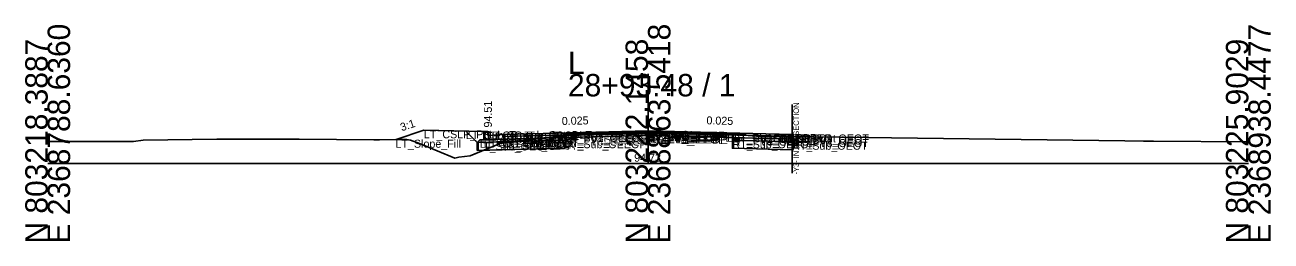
# Model space of a CAD drawing. Extents: x -26 to 8153, y -10 to 9520.
# Drawn here: x 1997.2 to 2152.8, y 1990.3 to 2017.3 of the extents above; entities that cross this region are included whole.
import ezdxf

# ---------------------------------------------------------------- set-up
doc = ezdxf.new("R2010")
doc.units = 0
for name, color, linetype in [('Exist CMT Pavement', 7, 'Continuous'), ('Exist Cross Section Cell', 7, 'Continuous'), ('Exist XS Center Line Elevation Label', 7, 'Continuous'), ('Exist XS Ground Line', 7, 'Continuous'), ('Prop CMT Conc Surface', 7, 'Continuous'), ('Prop CMT Concrete Structures', 7, 'Continuous'), ('Prop CMT Pvmt Course 1', 7, 'Continuous'), ('Prop CMT Pvmt Course 1 CG', 7, 'Continuous'), ('Prop CMT Pvmt Course 1 Wedge', 7, 'Continuous'), ('Prop CMT Pvmt Course 2', 7, 'Continuous'), ('Prop CMT Pvmt Course 2 Wedge', 7, 'Continuous'), ('Prop CMT Pvmt Course 3', 7, 'Continuous'), ('Prop CMT Pvmt Course 3 Wedge', 7, 'Continuous'), ('Prop CMT Pvmt Surface', 7, 'Continuous'), ('Prop CMT Pvmt Wedge Surface 1', 7, 'Continuous'), ('Prop CMT Pvmt Wedge Surface 2', 7, 'Continuous'), ('Prop CMT Pvmt Wedge Surface 3', 7, 'Continuous'), ('Prop CMT Shallow Undercut', 7, 'Continuous'), ('Prop CMT Shallow Undercut Boundary', 7, 'Continuous'), ('Prop CMT Shear Line', 7, 'Continuous'), ('Prop CMT Slope Grass', 7, 'Continuous'), ('Prop CMT Subgrade Earthwork', 7, 'Continuous'), ('Prop XS Earthwork Shape', 7, 'Continuous'), ('Prop XS Hydro Elevations', 7, 'Continuous'), ('Prop XS SE Text', 7, 'Continuous'), ('Prop XS Side Slope Text', 7, 'Continuous'), ('Prop XS Subgrade Earthwork', 7, 'Continuous'), ('Scratch_Level_2', 7, 'Continuous'), ('Scratch_Level_6', 7, 'Continuous')]:
    doc.layers.add(name, color=color, linetype=linetype)

msp = doc.modelspace()

# ---------------------------------------------------------------- linework, layer by layer
at = {"layer": 'Exist CMT Pavement'}
for p, q in [((2064.63, 2003.53), (2073.66, 2003.71)), ((2073.66, 2003.71), (2075.08, 2003.73)), ((2075.08, 2003.73), (2076.82, 2003.73)), ((2076.82, 2003.73), (2084.9, 2003.7)), ((2084.9, 2003.7), (2089.07, 2003.4))]:
    msp.add_line(p, q, dxfattribs=at)
at = {"layer": 'Exist Cross Section Cell'}
for p, q in [((2075, 2000), (2075, 2011.2)), ((2000, 2000), (2075, 2000)), ((2075, 2000), (2150, 2000))]:
    msp.add_line(p, q, dxfattribs=at)
at = {"layer": 'Exist XS Ground Line'}
for p, q in [((2064.63, 2003.53), (2073.66, 2003.71)), ((2073.66, 2003.71), (2075.08, 2003.73)), ((2075.08, 2003.73), (2076.82, 2003.73)), ((2076.82, 2003.73), (2084.9, 2003.7)), ((2084.9, 2003.7), (2089.07, 2003.4)), ((2000, 2002.76), (2001.42, 2002.74)), ((2001.42, 2002.74), (2010.73, 2002.77)), ((2010.73, 2002.77), (2011.93, 2002.94)), ((2011.93, 2002.94), (2021.14, 2003.05)), ((2021.14, 2003.05), (2021.77, 2003.05)), ((2021.77, 2003.05), (2027.25, 2003.05)), ((2027.25, 2003.05), (2031.43, 2003.05)), ((2031.43, 2003.05), (2040.76, 2002.98)), ((2040.76, 2002.98), (2041.44, 2002.98)), ((2041.44, 2002.98), (2044.84, 2003.02)), ((2044.84, 2003.02), (2045.33, 2002.92)), ((2045.33, 2002.92), (2046.47, 2002.49)), ((2046.47, 2002.49), (2050.87, 2000.69)), ((2052.8, 2000.95), (2056.52, 2002.51)), ((2056.52, 2002.51), (2060.83, 2003.1)), ((2060.83, 2003.1), (2064.63, 2003.53)), ((2089.07, 2003.4), (2092.46, 2003.4)), ((2092.46, 2003.4), (2134.55, 2002.83)), ((2134.55, 2002.83), (2136.92, 2002.8)), ((2136.92, 2002.8), (2138.17, 2002.79)), ((2138.17, 2002.79), (2150, 2002.71)), ((2050.87, 2000.69), (2051.38, 2000.8)), ((2051.38, 2000.8), (2052.8, 2000.95))]:
    msp.add_line(p, q, dxfattribs=at)
at = {"layer": 'Prop CMT Conc Surface'}
for points in [[(2055, 2003.51), (2055, 2004.01), (2054.5, 2004.01)], [(2057, 2003.64), (2055, 2003.51)]]:
    msp.add_lwpolyline(points, dxfattribs=at)
at = {"layer": 'Prop CMT Concrete Structures'}
for points in [[(2057, 2003.64), (2055, 2003.51), (2055, 2004.01), (2054.5, 2004.01)], [(2054.5, 2004.01), (2054.5, 2002.99), (2057, 2003.06)], [(2057, 2003.06), (2057, 2003.64)]]:
    msp.add_lwpolyline(points, dxfattribs=at)
at = {"layer": 'Prop CMT Pvmt Course 1'}
for points in [[(2075, 2004.09), (2057, 2003.64)], [(2057, 2003.64), (2057, 2003.39)], [(2064.63, 2003.71), (2075, 2003.97)], [(2064.63, 2003.58), (2064.63, 2003.71)], [(2075, 2003.84), (2075, 2004.09)], [(2075, 2004.09), (2093, 2003.64)], [(2075, 2003.84), (2075, 2004.09)], [(2075, 2003.97), (2075, 2003.84), (2075, 2003.84)], [(2085.55, 2003.7), (2075, 2003.97)], [(2075, 2003.97), (2075, 2003.84), (2075, 2003.84)], [(2085.55, 2003.58), (2085.55, 2003.7)], [(2093, 2003.64), (2093, 2003.39)], [(2057, 2003.39), (2064.63, 2003.58)], [(2093, 2003.39), (2085.55, 2003.58)]]:
    msp.add_lwpolyline(points, dxfattribs=at)
at = {"layer": 'Prop CMT Pvmt Course 1 CG'}
for points in [[(2057, 2003.06), (2054, 2002.98), (2053.66, 2002.64)], [(2053.66, 2002.64), (2057, 2002.73)], [(2057, 2002.73), (2057, 2003.06)]]:
    msp.add_lwpolyline(points, dxfattribs=at)
at = {"layer": 'Prop CMT Pvmt Course 1 Wedge'}
for points in [[(2075, 2003.97), (2064.63, 2003.71)], [(2075, 2003.97), (2085.55, 2003.7)]]:
    msp.add_lwpolyline(points, dxfattribs=at)
at = {"layer": 'Prop CMT Pvmt Course 2'}
for points in [[(2064.63, 2003.58), (2057, 2003.39)], [(2057, 2003.39), (2057, 2003.06)], [(2057, 2003.06), (2064.63, 2003.25)], [(2064.63, 2003.25), (2064.63, 2003.58)], [(2085.55, 2003.25), (2085.55, 2003.58)], [(2085.55, 2003.58), (2093, 2003.39)], [(2093, 2003.06), (2085.55, 2003.25)], [(2093, 2003.39), (2093, 2003.06)]]:
    msp.add_lwpolyline(points, dxfattribs=at)
at = {"layer": 'Prop CMT Pvmt Course 2 Wedge'}
for points in [[(2075, 2003.84), (2064.63, 2003.58)], [(2075, 2003.84), (2085.55, 2003.58)]]:
    msp.add_lwpolyline(points, dxfattribs=at)
at = {"layer": 'Prop CMT Pvmt Course 3'}
for points in [[(2064.63, 2003.25), (2057, 2003.06)], [(2057, 2003.06), (2057, 2002.73)], [(2057, 2002.73), (2064.63, 2002.92)], [(2064.63, 2002.92), (2064.63, 2003.25)], [(2085.55, 2003.25), (2093, 2003.06)], [(2085.55, 2002.91), (2085.55, 2003.25)], [(2093, 2002.73), (2085.55, 2002.91)], [(2093, 2003.06), (2093, 2002.73)]]:
    msp.add_lwpolyline(points, dxfattribs=at)
at = {"layer": 'Prop CMT Pvmt Course 3 Wedge'}
for points in [[(2075, 2003.51), (2064.63, 2003.25)], [(2075, 2003.51), (2085.55, 2003.25)]]:
    msp.add_lwpolyline(points, dxfattribs=at)
at = {"layer": 'Prop CMT Pvmt Surface'}
for points in [[(2075, 2004.09), (2057, 2003.64)], [(2075, 2004.09), (2093, 2003.64), (2093, 2003.39)]]:
    msp.add_lwpolyline(points, dxfattribs=at)
at = {"layer": 'Prop CMT Pvmt Wedge Surface 1'}
for points in [[(2057, 2003.39), (2057, 2003.64)], [(2075, 2003.97), (2064.63, 2003.71)], [(2064.63, 2003.71), (2064.63, 2003.58)], [(2075, 2003.97), (2085.55, 2003.7)], [(2085.55, 2003.7), (2085.55, 2003.58)], [(2093, 2003.39), (2093, 2003.64)], [(2064.63, 2003.58), (2057, 2003.39)], [(2085.55, 2003.58), (2093, 2003.39)]]:
    msp.add_lwpolyline(points, dxfattribs=at)
at = {"layer": 'Prop CMT Pvmt Wedge Surface 2'}
for points in [[(2075, 2003.84), (2057, 2003.39)], [(2057, 2003.39), (2057, 2003.64)], [(2075, 2003.84), (2093, 2003.39)], [(2093, 2003.39), (2093, 2003.64)]]:
    msp.add_lwpolyline(points, dxfattribs=at)
at = {"layer": 'Prop CMT Pvmt Wedge Surface 3'}
for points in [[(2057, 2003.06), (2057, 2003.64)], [(2093, 2003.06), (2093, 2003.64)], [(2075, 2003.51), (2057, 2003.06)], [(2075, 2003.51), (2093, 2003.06)]]:
    msp.add_lwpolyline(points, dxfattribs=at)
at = {"layer": 'Prop CMT Shallow Undercut'}
for p, q in [((2093, 2002.73), (2085.55, 2002.91)), ((2085.55, 2002.91), (2085.55, 2001.91)), ((2093, 2001.73), (2093, 2002.73)), ((2085.55, 2001.91), (2093, 2001.73))]:
    msp.add_line(p, q, dxfattribs=at)
msp.add_lwpolyline([(2054.51, 2001.67), (2056.52, 2002.51), (2058.38, 2002.76), (2064.63, 2002.92), (2064.63, 2001.92)], close=True, dxfattribs=at)
at = {"layer": 'Prop CMT Shallow Undercut Boundary'}
for p, q in [((2053.66, 2002.64), (2064.63, 2002.92)), ((2053.66, 2002.64), (2053.66, 2001.64)), ((2064.63, 2002.92), (2064.63, 2001.92)), ((2085.55, 2002.91), (2085.55, 2001.91)), ((2085.55, 2002.91), (2093, 2002.73)), ((2093, 2002.73), (2093, 2001.73)), ((2053.66, 2001.64), (2064.63, 2001.92)), ((2093, 2001.73), (2085.55, 2001.91))]:
    msp.add_line(p, q, dxfattribs=at)
at = {"layer": 'Prop CMT Shear Line'}
msp.add_line((2093, 1998.82), (2093, 2007.39), dxfattribs=at)
at = {"layer": 'Prop CMT Slope Grass'}
msp.add_lwpolyline([(2054.5, 2004.01), (2047, 2004.16), (2043.53, 2003.01)], dxfattribs=at)
at = {"layer": 'Prop CMT Subgrade Earthwork'}
for points in [[(2057, 2002.73), (2053.66, 2002.64), (2052.25, 2004.06)], [(2085.55, 2002.91), (2085.55, 2003.65)], [(2064.63, 2002.92), (2057, 2002.73)], [(2064.63, 2002.92), (2064.64, 2003.54)], [(2085.55, 2002.91), (2093, 2002.73)]]:
    msp.add_lwpolyline(points, dxfattribs=at)
at = {"layer": 'Prop XS Earthwork Shape'}
for points in [[(2052.25, 2004.06), (2047, 2004.16), (2043.53, 2003.01), (2044.84, 2003.02), (2045.33, 2002.92), (2046.47, 2002.49), (2050.87, 2000.69), (2051.38, 2000.8), (2052.8, 2000.95), (2054.51, 2001.67), (2053.66, 2001.64), (2053.66, 2002.64)], [(2057, 2002.73), (2053.66, 2002.64), (2053.66, 2001.64), (2054.51, 2001.67), (2056.52, 2002.51), (2058.38, 2002.76)], [(2064.63, 2002.92), (2064.63, 2001.92), (2054.51, 2001.67), (2056.52, 2002.51), (2058.38, 2002.76)], [(2064.63, 2002.92), (2064.64, 2003.54), (2064.63, 2003.53), (2060.83, 2003.1), (2058.38, 2002.76)], [(2093, 2002.73), (2093, 2001.73), (2085.55, 2001.91), (2085.55, 2002.91)]]:
    msp.add_lwpolyline(points, close=True, dxfattribs=at)
at = {"layer": 'Prop XS Subgrade Earthwork'}
for p, q in [((2053.66, 2002.64), (2064.63, 2002.92)), ((2085.55, 2002.91), (2093, 2002.73))]:
    msp.add_line(p, q, dxfattribs=at)
at = {"layer": 'Scratch_Level_6'}
for p, q in [((2093, 2002.73), (2085.55, 2002.91)), ((2085.55, 2002.91), (2085.55, 2001.91)), ((2093, 2001.73), (2093, 2002.73)), ((2085.55, 2001.91), (2093, 2001.73))]:
    msp.add_line(p, q, dxfattribs=at)
msp.add_lwpolyline([(2054.51, 2001.67), (2056.52, 2002.51), (2058.38, 2002.76), (2064.63, 2002.92), (2064.63, 2001.92)], close=True, dxfattribs=at)

# ---------------------------------------------------------------- texts
at = {"layer": 'Exist Cross Section Cell'}
for s, p in [('E 2368788.6360', (2002.8, 1990)), ('E 2368863.5418', (2077.8, 1990)), ('E 2368938.4477', (2152.8, 1990)), ('N 803218.3887', (2000, 1990)), ('N 803222.1458', (2075, 1990)), ('N 803225.9029', (2150, 1990))]:
    msp.add_text(s, height=2.8, rotation=90, dxfattribs=at).set_placement(p)
for s, p in [('L', (2065, 2011.2)), ('28+93.48 / 1', (2065, 2008.4))]:
    msp.add_text(s, height=2.8, dxfattribs=at).set_placement(p)
at = {"layer": 'Exist XS Center Line Elevation Label'}
msp.add_text('94.73', height=1, dxfattribs=at).set_placement((2073.27, 2000.23))
at = {"layer": 'Prop CMT Shear Line'}
msp.add_text('-Y3- INTERSECTION', height=0.7, rotation=90, dxfattribs=at).set_placement((2093.86, 1998.64))
at = {"layer": 'Prop XS Hydro Elevations'}
msp.add_text('94.51', height=1, rotation=90, dxfattribs=at).set_placement((2055.5, 2004.51))
at = {"layer": 'Prop XS SE Text'}
for rotation, p in [(1.4321, (2064.24, 2004.82)), (358.5679, (2082.29, 2004.91))]:
    msp.add_text('0.025', height=1, rotation=rotation, dxfattribs=at).set_placement(p)
at = {"layer": 'Prop XS Side Slope Text'}
msp.add_text('3:1', height=1, rotation=18.4349, dxfattribs=at).set_placement((2044.24, 2004.03))
at = {"layer": 'Scratch_Level_2'}
for s, p in [('LT_CSLP_Pnt', (2047, 2003.16)), ('LT_Sub_Trench_Out_DLT', (2052.25, 2003.06)), ('LT_CG_Top_BOC', (2054.5, 2003.01)), ('LT_CG_Top_Face', (2055, 2003.01)), ('LT_PV1_OEOT', (2057, 2002.64)), ('LT_PV1_OEEOP', (2064.63, 2002.71)), ('PV1_PGL', (2075, 2003.09)), ('RT_PV1_IEEOP', (2075, 2002.97)), ('LT_PV1_IEEOP', (2075, 2002.97)), ('RT_PV2_IEEOP', (2075, 2002.84)), ('LT_PV2_IEEOP', (2075, 2002.84)), ('PV2_PGL', (2075, 2002.84)), ('RT_PV_IEEOP_EG', (2075, 2002.73)), ('LT_PV_IEEOP_EG', (2075, 2002.73)), ('RT_PV_Sub_Tie_Out', (2085.53, 2002.65)), ('RT_PV1_OEEOP', (2085.55, 2002.7)), ('RT_PV_OEEOP_EG', (2085.55, 2002.65)), ('RT_PV1_OEOT', (2093, 2002.64)), ('LT_Slope_Fill', (2043.45, 2001.98)), ('LT_Sub_OEOP', (2053.66, 2001.64)), ('LT_CG1_Shelf_Out', (2054, 2001.98)), ('LT_CG_Bot_BOC', (2054.5, 2001.99)), ('LT_CG_Top_Gut', (2055, 2002.51)), ('LT_PV2_OEOT', (2057, 2002.39)), ('LT_PV3_OEOT', (2057, 2002.06)), ('LT_CG_Bot_IE', (2057, 2002.06)), ('LT_Sub_OEOT', (2057, 2001.73)), ('LT_PV2_OEEOP', (2064.63, 2002.58)), ('LT_PV_OEEOP_EG', (2064.63, 2002.53)), ('LT_PV3_OEEOP', (2064.63, 2002.25)), ('LT_Sub_OEEOP', (2064.63, 2001.92)), ('LT_PV_Sub_Tie_Out', (2064.64, 2002.54)), ('RT_PV3_IEEOP', (2075, 2002.51)), ('LT_PV3_IEEOP', (2075, 2002.51)), ('RT_PV2_OEEOP', (2085.55, 2002.58)), ('RT_PV3_OEEOP', (2085.55, 2002.25)), ('RT_Sub_OEEOP', (2085.55, 2001.91)), ('RT_PV2_OEOT', (2093, 2002.39)), ('RT_PV3_OEOT', (2093, 2002.06)), ('RT_Sub_OEOT', (2093, 2001.73))]:
    msp.add_text(s, height=1, dxfattribs=at).set_placement(p)

doc.saveas('drawing.dxf')
